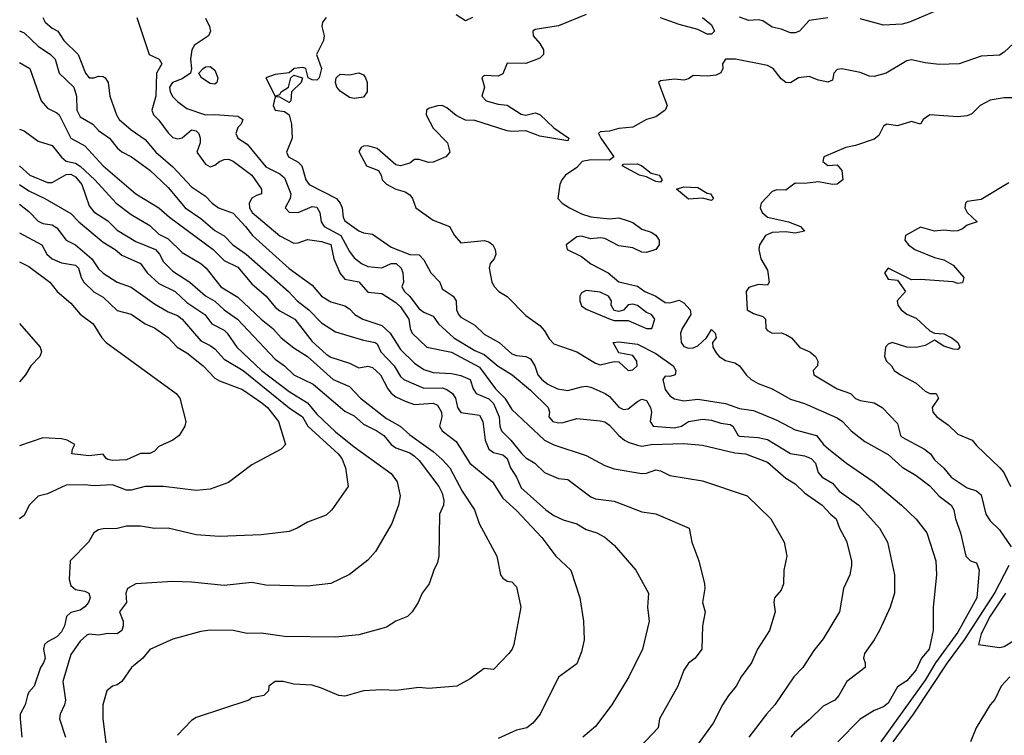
# Model space of a CAD drawing. Header units: metres. Extents: x -46681 to -43747, y -240911 to -237677.
# Tile 509 of 656: x -46681 to -46575, y -239080 to -239003. Entities that reach past the tile are written whole.
import ezdxf

# ---------------------------------------------------------------- set-up
doc = ezdxf.new("R2010")
doc.units = ezdxf.units.M
doc.layers.add('CONTOUR_INDEX', color=1, linetype='Continuous')
doc.layers.add('CONTOUR_INTER', color=3, linetype='Continuous')

msp = doc.modelspace()

# ---------------------------------------------------------------- linework, layer by layer
at = {"layer": 'CONTOUR_INDEX'}
for points, elevation in [([(-46648.11, -239003.02), (-46648.48, -239003.52), (-46648.58, -239004.02), (-46648.32, -239005.02), (-46648.38, -239005.52), (-46649.13, -239007.02), (-46648.6, -239008.52), (-46648.87, -239009.52), (-46649.1, -239009.77), (-46649.6, -239009.75), (-46650.04, -239009.52), (-46650.3, -239008.52), (-46650.6, -239008.4), (-46651.54, -239008.52), (-46652.1, -239008.99), (-46653.6, -239009.18), (-46654.6, -239009.52), (-46653.6, -239011.5), (-46653.1, -239011.34), (-46652.93, -239011.02), (-46652.15, -239010.52), (-46651.92, -239009.52), (-46651.6, -239009.24), (-46650.66, -239009.52), (-46650.81, -239010.02), (-46651.82, -239011.02), (-46651.9, -239012.02), (-46652.1, -239012.17), (-46653.1, -239011.61), (-46653.6, -239011.56), (-46653.79, -239012.52), (-46653.6, -239013.02), (-46652.6, -239013.14), (-46652.1, -239013.52), (-46651.82, -239014.52), (-46651.76, -239016.02), (-46652.36, -239017.52), (-46652.15, -239018.02), (-46651.1, -239018.6), (-46650.73, -239019.02), (-46650.28, -239020.52), (-46649.93, -239021.02), (-46646.99, -239022.52), (-46646.58, -239023.02), (-46646.39, -239023.52), (-46646.26, -239024.52), (-46646.1, -239024.91), (-46644.6, -239026), (-46644.1, -239026.22), (-46643.1, -239026.37), (-46641.1, -239027.77), (-46639.1, -239028.55), (-46638.1, -239028.58), (-46637.6, -239029.13), (-46636.84, -239030.52), (-46635.88, -239031.52), (-46635.6, -239032.25), (-46634.43, -239033.02), (-46634.1, -239033.52), (-46634.06, -239034.52), (-46633.85, -239035.02), (-46633.6, -239035.28), (-46632.1, -239036.17), (-46631.1, -239037.14), (-46629.46, -239038.02), (-46628.1, -239039.25), (-46627.6, -239039.44), (-46626.6, -239039.54), (-46626.1, -239039.77), (-46625.63, -239040.52), (-46625.32, -239041.52), (-46624.89, -239042.02), (-46624.22, -239042.52), (-46623.18, -239043.02), (-46622.1, -239043.2), (-46620.6, -239042.8), (-46620.1, -239042.72), (-46619.6, -239042.82), (-46618.06, -239043.52), (-46617.6, -239043.84), (-46616.6, -239044.98), (-46616.1, -239045.25), (-46615.6, -239045.18), (-46614.6, -239044.36), (-46614.1, -239044.11), (-46613.6, -239044.28), (-46613.2, -239045.02), (-46613.08, -239045.52), (-46613.22, -239046.52), (-46612.88, -239047.02), (-46610.6, -239047.21), (-46609.85, -239047.02), (-46609.1, -239046.51), (-46607.6, -239046.27), (-46606.6, -239046.38), (-46605.6, -239046.69), (-46604.6, -239046.85), (-46604.32, -239047.02), (-46603.75, -239048.02), (-46603.6, -239048.09), (-46601.6, -239048.25), (-46600.6, -239048.48), (-46598.1, -239049.98), (-46596.6, -239050.21), (-46595.88, -239050.52), (-46595.41, -239051.02), (-46595.12, -239052.02), (-46594.71, -239052.52), (-46593.6, -239053.17), (-46592.88, -239054.02), (-46590.76, -239055.52), (-46588.52, -239058.02), (-46587.66, -239059.52), (-46586.92, -239063.02), (-46586.9, -239065.02), (-46587.38, -239066.52), (-46588.54, -239069.02), (-46589.1, -239070.04), (-46590.15, -239071.52), (-46590.24, -239072.02), (-46590.06, -239072.52), (-46590.08, -239073.02), (-46592.05, -239074.52), (-46592.9, -239076.02), (-46593.34, -239076.52), (-46594.6, -239077.16), (-46596.1, -239078.66), (-46597.69, -239080.02), (-46598.08, -239080.52)], 80), ([(-46632.34, -239003.02), (-46633.1, -239003.38), (-46634.1, -239002.75)], 80), ([(-46681.1, -239007.88), (-46680.01, -239008.52), (-46678.79, -239012.02), (-46678.1, -239012.81), (-46677.1, -239013.28), (-46676.86, -239013.52), (-46675.6, -239016.03), (-46674.1, -239016.84), (-46672.1, -239019.01), (-46668.6, -239022), (-46666.1, -239023.53), (-46664.97, -239024.52), (-46660.25, -239028.02), (-46659.1, -239029.18), (-46657.6, -239029.9), (-46656.1, -239031.7), (-46654.57, -239033.02), (-46653.6, -239034.21), (-46653.1, -239034.63), (-46651.47, -239035.52), (-46649.6, -239037.91), (-46648.1, -239039.27), (-46647.6, -239039.6), (-46645.6, -239040.25), (-46644.6, -239040.75), (-46643.6, -239040.56), (-46643.1, -239040.72), (-46642.26, -239041.52), (-46641.47, -239043.02), (-46641.1, -239043.48), (-46640.6, -239043.88), (-46639.6, -239044.35), (-46638.6, -239044.71), (-46636.6, -239044.54), (-46636.1, -239044.78), (-46635.67, -239045.52), (-46635.65, -239046.02), (-46635.89, -239047.02), (-46635.6, -239047.52), (-46634.1, -239048.69), (-46632.63, -239051.02), (-46630.2, -239053.02), (-46629.1, -239054.78), (-46627.6, -239056.1), (-46624.88, -239059.02), (-46623.37, -239061.02), (-46621.77, -239062.52), (-46620.78, -239065.52), (-46620.4, -239068.02), (-46620.32, -239070.02), (-46620.6, -239071.33), (-46621.1, -239072.62), (-46623.1, -239074.06), (-46625.08, -239078.02), (-46625.85, -239079.02), (-46626.51, -239079.52), (-46627.6, -239079.77), (-46629.6, -239080.67)], 85), ([(-46644.77, -239009.02), (-46644.6, -239008.98), (-46644.1, -239009.21), (-46643.88, -239009.52), (-46643.68, -239010.02), (-46643.68, -239011.02), (-46644.1, -239011.61), (-46645.1, -239011.75), (-46645.6, -239011.63), (-46646.6, -239010.96), (-46646.96, -239010.52), (-46647.09, -239010.02), (-46647.04, -239009.52), (-46646.6, -239009.14), (-46645.6, -239009.2), (-46644.77, -239009.02)], 80), ([(-46681.1, -239026.23), (-46678.72, -239027.52), (-46678.17, -239028.52), (-46677.61, -239029.02), (-46676.6, -239029.45), (-46675.1, -239029.71), (-46674.77, -239030.02), (-46674.48, -239031.02), (-46674.2, -239031.52), (-46673.1, -239032.56), (-46672.1, -239033.15), (-46670.6, -239034.59), (-46669.1, -239034.96), (-46667.6, -239036.03), (-46666.6, -239036.45), (-46665.1, -239037.5), (-46664.15, -239038.52), (-46663.1, -239039.14), (-46661.36, -239040.52), (-46660.1, -239041.85), (-46659.6, -239042.15), (-46657.1, -239043.08), (-46655.02, -239044.52), (-46654.4, -239045.02), (-46653.23, -239046.52), (-46652.48, -239049.02), (-46652.96, -239049.52), (-46656.1, -239051.2), (-46658.6, -239053.08), (-46660.6, -239053.8), (-46662.1, -239053.97), (-46665.6, -239053.53), (-46667.6, -239053.51), (-46669.1, -239053.91), (-46669.6, -239053.92), (-46671.1, -239053.33), (-46673.1, -239053.47), (-46674.1, -239053.35), (-46676.1, -239053.38), (-46678.1, -239054.32), (-46679.1, -239054.56), (-46680.07, -239055.52), (-46680.6, -239056.65), (-46681.1, -239057.02)], 90)]:
    msp.add_lwpolyline(points, dxfattribs=dict(at, elevation=elevation))
at = {"layer": 'CONTOUR_INTER'}
for points, elevation in [([(-46582.6, -239002.38), (-46585.31, -239003.52), (-46586.1, -239003.75), (-46588.1, -239003.86), (-46590.6, -239003.19)], 79), ([(-46678.6, -239003.02), (-46678.34, -239003.52), (-46677.6, -239004.19), (-46676.98, -239004.52), (-46676.33, -239005.52), (-46674.79, -239007.02), (-46674.01, -239009.02), (-46673.61, -239009.52), (-46673.1, -239009.53), (-46672.6, -239009.35), (-46672.1, -239009.38), (-46671.89, -239009.52), (-46671.57, -239010.02), (-46671.39, -239011.52), (-46670.68, -239013.52), (-46670.39, -239014.02), (-46669.1, -239015.14), (-46667.6, -239016.16), (-46666.43, -239017.52), (-46664.6, -239019.1), (-46662.6, -239021.26), (-46661.1, -239022.27), (-46660.38, -239023.02), (-46659.69, -239023.52), (-46658.1, -239024.11), (-46656.79, -239025.52), (-46656.05, -239026.52), (-46652.1, -239030.07), (-46649.6, -239031.85), (-46648.6, -239033.03), (-46647.6, -239033.63), (-46646.1, -239034.09), (-46645.6, -239034.4), (-46645.01, -239035.02), (-46644.14, -239035.52), (-46642.1, -239036.21), (-46641.22, -239037.02), (-46640.1, -239038.79), (-46638.6, -239040.26), (-46637.6, -239040.94), (-46636.6, -239041.24), (-46634.6, -239041.35), (-46633.6, -239041.58), (-46632.6, -239042.02), (-46632.29, -239043.02), (-46631.94, -239043.52), (-46630.6, -239044.08), (-46630.1, -239044.58), (-46629.46, -239046.02), (-46629.39, -239047.02), (-46629.22, -239047.52), (-46628.23, -239048.52), (-46627.02, -239050.02), (-46626.6, -239050.43), (-46625.65, -239051.02), (-46624.6, -239052.02), (-46623.1, -239052.65), (-46622.1, -239052.78), (-46619.6, -239054.64), (-46619.1, -239054.87), (-46617.1, -239055.1), (-46614.1, -239056.25), (-46612.6, -239056.47), (-46609.02, -239058.02), (-46608.75, -239059.52), (-46607.97, -239061.52), (-46607.38, -239064.02), (-46607.35, -239064.52), (-46607.58, -239066.02), (-46607.3, -239067.02), (-46607.59, -239068.52), (-46607.65, -239071.02), (-46608.37, -239072.02), (-46609.1, -239072.55), (-46609.6, -239073.28), (-46610.23, -239075.02), (-46612.23, -239078.52), (-46612.35, -239079.52), (-46615.6, -239082.92)], 83), ([(-46668.5, -239003.02), (-46667.14, -239007.02), (-46666.08, -239007.52), (-46665.78, -239008.02), (-46666.36, -239009.02), (-46666.45, -239011.52), (-46666.86, -239013.02), (-46666.69, -239013.52), (-46666.1, -239014.1), (-46665.1, -239015.46), (-46664.6, -239015.94), (-46664.1, -239016.11), (-46663.6, -239016), (-46662.6, -239015.12), (-46662.1, -239015.24), (-46661.82, -239015.52), (-46661.65, -239016.02), (-46661.68, -239016.52), (-46662.01, -239017.52), (-46661.1, -239018.83), (-46660.6, -239019.12), (-46660.1, -239018.94), (-46659.59, -239018.52), (-46659.1, -239018.32), (-46658.6, -239018.3), (-46658.1, -239018.5), (-46656.1, -239020.02), (-46655.08, -239021.52), (-46655.05, -239022.02), (-46655.6, -239022.18), (-46656.1, -239022.5), (-46656.39, -239023.02), (-46656.37, -239023.52), (-46656.08, -239024.02), (-46653.1, -239026.53), (-46651.6, -239027.32), (-46651.1, -239027.28), (-46650.1, -239026.95), (-46648.6, -239027.14), (-46647.6, -239027.48), (-46647.28, -239029.02), (-46646.6, -239030.58), (-46646.1, -239031.22), (-46644.6, -239031.49), (-46643.6, -239032.62), (-46642.1, -239032.75), (-46640.6, -239033.72), (-46640.1, -239034.2), (-46639.21, -239035.52), (-46639.05, -239036.52), (-46638.83, -239037.02), (-46637.27, -239038.52), (-46634.6, -239039.07), (-46631.6, -239040.69), (-46629.86, -239043.02), (-46628.86, -239044.02), (-46628.1, -239045.25), (-46624.6, -239048.52), (-46623.6, -239049.04), (-46620.1, -239050.17), (-46618.1, -239051.27), (-46617.1, -239051.62), (-46614.1, -239052.11), (-46613.6, -239052.1), (-46612.6, -239051.74), (-46612.1, -239051.83), (-46611.1, -239052.35), (-46607.6, -239052.92), (-46602.78, -239054.52), (-46600.24, -239057.02), (-46598.81, -239059.52), (-46598.5, -239061.02), (-46598.83, -239062.52), (-46598.87, -239064.02), (-46599.1, -239064.69), (-46599.83, -239065.52), (-46599.89, -239066.02), (-46599.77, -239067.02), (-46600.39, -239069.02), (-46601.66, -239071.02), (-46602.32, -239072.52), (-46603.41, -239074.02), (-46603.95, -239075.02), (-46604.8, -239076.02), (-46605.44, -239077.02), (-46606.44, -239079.02), (-46608.61, -239082.02)], 82), ([(-46661.1, -239003.11), (-46660.65, -239004.02), (-46660.56, -239004.52), (-46660.77, -239005.02), (-46662.27, -239006.02), (-46662.56, -239006.52), (-46662.71, -239007.52), (-46662.59, -239008.52), (-46662.7, -239009.02), (-46663.6, -239009.63), (-46664.64, -239010.02), (-46664.96, -239010.52), (-46664.88, -239011.02), (-46664.6, -239011.56), (-46664.1, -239012.07), (-46663.1, -239012.83), (-46661.1, -239013.51), (-46660.1, -239013.46), (-46657.6, -239013.67), (-46657.09, -239014.02), (-46657.27, -239014.52), (-46657.6, -239014.87), (-46657.81, -239015.52), (-46657.6, -239016.02), (-46656.6, -239016.68), (-46654.6, -239019.12), (-46653.1, -239019.86), (-46652.6, -239020.31), (-46651.9, -239022.02), (-46651.96, -239022.52), (-46652.5, -239023.52), (-46652.1, -239023.98), (-46651.1, -239024.02), (-46649.6, -239023.39), (-46649.1, -239023.46), (-46648.78, -239024.02), (-46648.64, -239025.02), (-46648.33, -239025.52), (-46646.54, -239026.52), (-46645.6, -239028.23), (-46645.1, -239028.9), (-46644.31, -239029.52), (-46643.6, -239029.83), (-46642.1, -239030), (-46641.1, -239029.5), (-46640.58, -239029.52), (-46640.01, -239030.02), (-46639.84, -239030.52), (-46639.76, -239031.52), (-46639.96, -239032.02), (-46639.68, -239032.52), (-46639.1, -239033.08), (-46638.1, -239034.41), (-46637.6, -239034.76), (-46636.6, -239035.19), (-46636.01, -239036.02), (-46634.37, -239037.52), (-46632.1, -239038.9), (-46631.1, -239039.32), (-46629.6, -239040.57), (-46628.07, -239041.52), (-46626.1, -239043.17), (-46624.2, -239045.02), (-46624.06, -239045.52), (-46624.12, -239046.02), (-46623.71, -239046.52), (-46623.1, -239046.67), (-46622.6, -239046.62), (-46621.1, -239046.21), (-46618.6, -239046.44), (-46618.1, -239046.58), (-46617.6, -239046.92), (-46616.6, -239048.04), (-46615.98, -239048.52), (-46615.6, -239048.77), (-46614.6, -239049.09), (-46614.1, -239049.17), (-46613.1, -239049), (-46609.6, -239048.91), (-46607.6, -239049.06), (-46604.1, -239049.9), (-46602.97, -239050.02), (-46600.6, -239050.9), (-46598.6, -239052.62), (-46597.6, -239053.24), (-46596.6, -239054.21), (-46594.69, -239055.52), (-46593.82, -239056.52), (-46593.19, -239057.02), (-46592.82, -239058.02), (-46592.1, -239059.4), (-46591.55, -239061.52), (-46591.55, -239062.02), (-46591.74, -239063.02), (-46592.4, -239064.52), (-46592.85, -239067.02), (-46594.6, -239069.91), (-46595.6, -239071.18), (-46596.77, -239073.02), (-46597.75, -239074.02), (-46599.8, -239077.02), (-46600.71, -239078.02), (-46602.6, -239080.52)], 81), ([(-46620.1, -239002.7), (-46623.1, -239003.93), (-46625.6, -239004.32), (-46625.87, -239004.52), (-46625.81, -239005.02), (-46625.1, -239005.85), (-46624.72, -239006.52), (-46624.71, -239007.02), (-46625.1, -239007.41), (-46626.6, -239007.98), (-46628.6, -239007.96), (-46629.1, -239009.11), (-46629.6, -239009.35), (-46631.1, -239009.29), (-46631.35, -239009.52), (-46631.04, -239010.52), (-46631.36, -239011.52), (-46630.86, -239012.02), (-46629.6, -239012.37), (-46628.6, -239012.49), (-46627.1, -239013.44), (-46626.6, -239013.55), (-46625.6, -239013.31), (-46625.1, -239013.47), (-46623.6, -239014.91), (-46621.96, -239016.02), (-46622.1, -239016.31), (-46625.1, -239015.8), (-46626.6, -239015.24), (-46628.1, -239015.31), (-46628.6, -239015.22), (-46632.1, -239014.13), (-46633.1, -239014.1), (-46634.1, -239013.6), (-46635.1, -239012.76), (-46635.6, -239012.52), (-46636.1, -239012.54), (-46637.1, -239012.84), (-46637.29, -239013.02), (-46637.35, -239013.52), (-46636.6, -239014.94), (-46635.05, -239016.52), (-46634.77, -239017.52), (-46635.21, -239018.02), (-46636.6, -239018.62), (-46637.1, -239018.63), (-46638.1, -239018.31), (-46638.6, -239018.33), (-46639.1, -239018.7), (-46640.1, -239019.02), (-46640.6, -239018.9), (-46642.6, -239017.14), (-46643.6, -239016.86), (-46644.1, -239016.9), (-46644.35, -239017.02), (-46644.6, -239017.45), (-46643.75, -239019.02), (-46642.47, -239019.52), (-46642.17, -239020.02), (-46642.07, -239020.52), (-46641.6, -239020.98), (-46640.6, -239021.52), (-46639.6, -239021.81), (-46639.1, -239022.14), (-46638.8, -239022.52), (-46638.44, -239023.52), (-46636.6, -239024.87), (-46634.81, -239025.52), (-46634.3, -239026.52), (-46633.6, -239027.28), (-46631.1, -239027.04), (-46630.6, -239027.2), (-46630.17, -239027.52), (-46629.91, -239028.02), (-46629.85, -239028.52), (-46630.03, -239029.02), (-46630.46, -239029.52), (-46630.56, -239030.02), (-46630.26, -239031.52), (-46629.99, -239032.02), (-46629.5, -239032.52), (-46628.6, -239033.08), (-46626.6, -239035.13), (-46625.1, -239036.21), (-46624.6, -239036.75), (-46624.1, -239037.64), (-46623.6, -239038.16), (-46621.1, -239039.02), (-46619.1, -239040.24), (-46618.6, -239040.43), (-46617.1, -239040.07), (-46616.6, -239040.09), (-46615.6, -239041.02), (-46615.1, -239040.96), (-46614.63, -239040.52), (-46614.67, -239040.02), (-46615.1, -239039.43), (-46616.6, -239039.13), (-46617.19, -239038.02), (-46616.6, -239037.96), (-46614.6, -239038.22), (-46612.6, -239039.21), (-46610.74, -239040.52), (-46610.47, -239041.02), (-46610.53, -239041.52), (-46611.1, -239041.67), (-46611.6, -239041.65), (-46611.86, -239042.02), (-46611.6, -239043.08), (-46611.1, -239043.75), (-46610.6, -239044.09), (-46609.6, -239044.3), (-46608.1, -239044.13), (-46605.1, -239044.6), (-46603.6, -239045.14), (-46602.1, -239045.33), (-46599.6, -239046.37), (-46597.6, -239047.43), (-46595.32, -239048.02), (-46594.56, -239049.02), (-46594, -239049.52), (-46592.1, -239051.02), (-46589.1, -239053.05), (-46586.15, -239055.52), (-46584.6, -239057.05), (-46583.42, -239058.52), (-46582.48, -239061.52), (-46582.41, -239063.02), (-46582.74, -239066.52), (-46582.75, -239069.02), (-46583.19, -239071.02), (-46584, -239072.02), (-46584.6, -239073.27), (-46585.6, -239074.45), (-46586.6, -239075.08), (-46587.6, -239076.84), (-46588.1, -239077.25), (-46589.1, -239077.64), (-46590.6, -239078.58), (-46593.02, -239081.02)], 79), ([(-46607.6, -239003.04), (-46606.6, -239003.82), (-46606.3, -239004.52), (-46606.6, -239004.83), (-46607.1, -239004.83), (-46608.1, -239004.31), (-46610.1, -239003.79), (-46612.1, -239003.08)], 79), ([(-46594.1, -239003.08), (-46596.1, -239003.35), (-46597.16, -239004.52), (-46597.6, -239004.69), (-46598.1, -239004.68), (-46599.1, -239004.29), (-46600.1, -239004.07), (-46601.1, -239003.41), (-46601.6, -239003.28), (-46602.6, -239003.37), (-46603.6, -239003.01)], 79), ([(-46681.1, -239004.47), (-46680.6, -239004.67), (-46679.1, -239006.12), (-46677.78, -239007.02), (-46677.27, -239007.52), (-46676.85, -239009.02), (-46675.26, -239010.52), (-46674.99, -239011.52), (-46674.96, -239013.02), (-46674.6, -239013.73), (-46673.22, -239014.52), (-46672.6, -239015.21), (-46671.43, -239016.02), (-46670.6, -239017.06), (-46670.1, -239017.48), (-46669.06, -239018.02), (-46667.1, -239019.48), (-46665.1, -239021.33), (-46663.27, -239023.52), (-46661.6, -239024.66), (-46660.1, -239025.96), (-46659.1, -239026.53), (-46658.14, -239027.52), (-46656.72, -239028.52), (-46652.15, -239032.52), (-46651.22, -239033.52), (-46649.96, -239034.52), (-46648.6, -239035.89), (-46647.1, -239036.88), (-46644.1, -239037.78), (-46642.81, -239038.02), (-46642.6, -239038.15), (-46642.22, -239039.02), (-46640.77, -239040.52), (-46640.1, -239041.69), (-46639.75, -239042.02), (-46637.6, -239042.95), (-46635.6, -239042.92), (-46635.1, -239043.07), (-46634.51, -239043.52), (-46634.17, -239044.02), (-46633.95, -239045.02), (-46633.6, -239045.55), (-46631.6, -239045.84), (-46631.25, -239046.52), (-46630.97, -239048.52), (-46630.6, -239049.51), (-46630.1, -239049.87), (-46629.1, -239050.12), (-46628.63, -239050.52), (-46628.26, -239051.52), (-46627.61, -239052.52), (-46627.1, -239053.68), (-46624.47, -239056.02), (-46623.6, -239056.63), (-46622.6, -239057.11), (-46621.1, -239057.54), (-46620.1, -239058.15), (-46618.97, -239058.52), (-46618.1, -239058.97), (-46617.1, -239059.83), (-46614.75, -239062.52), (-46613.41, -239065.02), (-46613.52, -239066.52), (-46613.34, -239068.02), (-46614.06, -239071.02), (-46615.51, -239074.02), (-46617.33, -239077.02), (-46619.1, -239079.35), (-46620.47, -239080.52)], 84), ([(-46574.1, -239005.83), (-46575.1, -239006.77), (-46575.6, -239007.08), (-46577.6, -239007.18), (-46579.96, -239008.02), (-46582.1, -239008.1), (-46583.6, -239007.93), (-46585.1, -239007.58), (-46585.6, -239007.71), (-46587.82, -239009.02), (-46589.1, -239009.38), (-46589.6, -239009.36), (-46590.6, -239008.94), (-46592.6, -239008.55), (-46593.1, -239008.64), (-46593.43, -239009.02), (-46593.6, -239009.78), (-46594.1, -239010.01), (-46595.1, -239009.78), (-46596.1, -239009.38), (-46597.25, -239009.52), (-46598.1, -239010.07), (-46598.6, -239010.04), (-46599.1, -239009.65), (-46599.99, -239008.52), (-46600.6, -239008.22), (-46604.03, -239007.52), (-46605.12, -239007.52), (-46605.42, -239008.02), (-46605.41, -239008.52), (-46605.6, -239009), (-46606.1, -239009.24), (-46607.1, -239009.34), (-46608.6, -239009.29), (-46609.1, -239009.63), (-46609.6, -239009.79), (-46610.6, -239009.68), (-46612.1, -239009.84), (-46612.33, -239010.02), (-46611.39, -239012.52), (-46611.62, -239013.02), (-46612.6, -239013.73), (-46613.6, -239014.02), (-46615.1, -239014.85), (-46616.6, -239014.97), (-46617.6, -239015.26), (-46618.6, -239015.36), (-46618.78, -239015.52), (-46618.54, -239016.02), (-46617.12, -239018.02), (-46617.6, -239018.4), (-46619.6, -239018.37), (-46620.55, -239018.52), (-46621.1, -239019.18), (-46622.33, -239020.02), (-46622.74, -239020.52), (-46622.95, -239021.02), (-46623.15, -239022.52), (-46622.71, -239023.02), (-46621.9, -239023.52), (-46620.6, -239024.18), (-46619.6, -239024.51), (-46617.6, -239024.72), (-46616.6, -239024.6), (-46615.6, -239024.92), (-46615.1, -239025.12), (-46614.1, -239025.83), (-46613.1, -239026.15), (-46612.6, -239026.45), (-46612.24, -239027.02), (-46612.24, -239027.52), (-46612.6, -239028), (-46613.6, -239028.35), (-46614.1, -239028.3), (-46615.1, -239027.82), (-46616.6, -239027.6), (-46618.1, -239026.84), (-46618.6, -239026.74), (-46619.6, -239026.86), (-46620.6, -239026.56), (-46621.1, -239026.65), (-46622.28, -239027.52), (-46622.14, -239028.02), (-46620.6, -239028.78), (-46619.6, -239029.54), (-46617.75, -239030.52), (-46616.6, -239031.48), (-46614.6, -239031.97), (-46613.79, -239032.52), (-46612.6, -239033.04), (-46611.6, -239033.72), (-46611.1, -239033.74), (-46610.1, -239033.48), (-46609.6, -239033.74), (-46608.91, -239034.52), (-46608.83, -239035.02), (-46609.76, -239036.52), (-46609.95, -239037.02), (-46609.88, -239038.02), (-46609.6, -239038.44), (-46609.1, -239038.65), (-46608.6, -239038.6), (-46608.1, -239038.38), (-46607.16, -239037.52), (-46606.6, -239036.62), (-46606.22, -239037.02), (-46606.13, -239037.52), (-46606.51, -239038.02), (-46606.46, -239038.52), (-46606.1, -239039.15), (-46605.8, -239039.52), (-46605.1, -239039.95), (-46604.1, -239040.2), (-46603.6, -239040.52), (-46602.9, -239041.52), (-46602.33, -239042.02), (-46601.6, -239042.44), (-46600.1, -239043), (-46598.1, -239044.13), (-46596.6, -239044.6), (-46593.1, -239046.14), (-46592.51, -239046.52), (-46591.59, -239047.52), (-46590.1, -239048.68), (-46587.6, -239050.08), (-46586.1, -239051.45), (-46584.6, -239052.33), (-46583.1, -239053.44), (-46582.1, -239054.56), (-46580.8, -239055.52), (-46580.54, -239056.02), (-46580.35, -239057.02), (-46579.82, -239058.52), (-46579.24, -239061.02), (-46578.72, -239061.52), (-46578.1, -239061.75), (-46577.79, -239062.52), (-46578.06, -239065.52), (-46580.1, -239069.19), (-46582.49, -239072.52), (-46583.6, -239074.39), (-46588.4, -239081.02)], 78), ([(-46661.36, -239008.52), (-46661.1, -239008.36), (-46660.6, -239008.32), (-46660.1, -239008.7), (-46659.75, -239009.52), (-46659.86, -239010.02), (-46660.1, -239010.22), (-46660.6, -239010.14), (-46661.53, -239009.52), (-46661.8, -239009.02), (-46661.36, -239008.52)], 81), ([(-46573.1, -239011.69), (-46575.1, -239011.69), (-46576.6, -239011.92), (-46577.7, -239012.52), (-46578.6, -239013.41), (-46579.1, -239013.62), (-46580.1, -239013.73), (-46583.1, -239013.51), (-46583.83, -239014.02), (-46584.1, -239014.52), (-46585.1, -239014.22), (-46586.6, -239014.68), (-46587.73, -239014.52), (-46588.1, -239014.73), (-46588.6, -239015.75), (-46589.1, -239016.15), (-46591.1, -239016.82), (-46592.17, -239017.02), (-46594.52, -239018.02), (-46594.63, -239018.52), (-46594.1, -239018.98), (-46593.1, -239018.89), (-46592.6, -239019.49), (-46592.48, -239020.52), (-46593.1, -239020.97), (-46593.6, -239021.03), (-46595.1, -239020.72), (-46596.6, -239020.92), (-46597.6, -239020.87), (-46598.6, -239021.62), (-46599.6, -239021.59), (-46600.1, -239021.78), (-46601.28, -239023.02), (-46601.37, -239023.52), (-46601.18, -239024.02), (-46600.6, -239024.52), (-46598.34, -239025.02), (-46597.03, -239025.52), (-46596.59, -239026.02), (-46597.6, -239026.25), (-46598.6, -239026.12), (-46600.1, -239026.18), (-46600.81, -239026.52), (-46601.45, -239027.52), (-46601.54, -239028.02), (-46601.3, -239029.02), (-46600.6, -239030.23), (-46600.4, -239031.52), (-46600.6, -239031.86), (-46601.6, -239031.78), (-46602.6, -239032.09), (-46602.9, -239032.52), (-46602.77, -239034.52), (-46602.1, -239034.91), (-46601.1, -239035.22), (-46600.8, -239035.52), (-46600.77, -239036.52), (-46600.6, -239036.74), (-46600.1, -239037.02), (-46599.1, -239036.97), (-46598.6, -239037.15), (-46598.01, -239037.52), (-46597.1, -239038.55), (-46596.04, -239039.02), (-46595.42, -239039.52), (-46595.16, -239040.02), (-46595.2, -239040.52), (-46595.66, -239041.02), (-46595.59, -239041.52), (-46593.1, -239043.01), (-46591.65, -239043.52), (-46591.1, -239044.05), (-46590.6, -239044.26), (-46589.11, -239044.52), (-46588.23, -239045.02), (-46586.6, -239046.76), (-46586.27, -239048.02), (-46586.1, -239048.22), (-46583.67, -239049.52), (-46583.03, -239050.02), (-46582.6, -239050.67), (-46581.6, -239051.54), (-46580.81, -239052.52), (-46579.1, -239053.67), (-46578.1, -239053.99), (-46577.6, -239054.43), (-46577.07, -239056.52), (-46576.6, -239057.23), (-46575.6, -239058.18), (-46574.35, -239060.02)], 77), ([(-46681.1, -239015.04), (-46680.6, -239015.25), (-46679.1, -239016.36), (-46677.6, -239016.8), (-46676.6, -239018.07), (-46676.1, -239018.49), (-46675.1, -239018.73), (-46674.6, -239019.05), (-46673.01, -239020.52), (-46670.7, -239023.02), (-46669.1, -239024.24), (-46667.1, -239025.43), (-46666.1, -239026.37), (-46665.1, -239026.88), (-46663.6, -239028.34), (-46661.6, -239029.51), (-46661.03, -239030.02), (-46659.43, -239032.02), (-46657.6, -239033.14), (-46655.1, -239035.51), (-46653.86, -239036.52), (-46652.94, -239037.52), (-46651.6, -239038.6), (-46650.1, -239039.53), (-46647.34, -239042.02), (-46645.6, -239042.75), (-46644.39, -239044.02), (-46641.6, -239046.2), (-46640.14, -239047.02), (-46639.1, -239047.95), (-46636.6, -239049.74), (-46635.6, -239050.62), (-46634.78, -239051.52), (-46633.47, -239054.02), (-46632.14, -239056.02), (-46631.63, -239057.52), (-46629.74, -239061.02), (-46629.34, -239063.02), (-46629.1, -239063.4), (-46628.6, -239063.71), (-46628.1, -239063.79), (-46627.6, -239064.34), (-46627.16, -239066.52), (-46627.89, -239070.52), (-46628.06, -239071.02), (-46628.43, -239071.52), (-46630.1, -239073.24), (-46631.1, -239073.13), (-46632.6, -239074.24), (-46634.04, -239075.02), (-46637.1, -239075.28), (-46638.1, -239075.16), (-46640.6, -239075.49), (-46642.1, -239075.41), (-46644.1, -239075.52), (-46646.1, -239076.09), (-46646.72, -239076.02), (-46648.6, -239075.22), (-46649.6, -239074.93), (-46651.6, -239074.82), (-46652.73, -239074.52), (-46653.6, -239074.51), (-46654.27, -239075.02), (-46654.31, -239075.52), (-46654.8, -239076.02), (-46656.1, -239076.29), (-46656.41, -239076.52), (-46662.1, -239078.38), (-46662.6, -239078.71), (-46664.1, -239080.31)], 86), ([(-46681.1, -239019.01), (-46680, -239020.02), (-46678.1, -239020.8), (-46677.6, -239020.8), (-46676.1, -239019.92), (-46675.6, -239019.89), (-46675.1, -239020.19), (-46674.41, -239021.02), (-46673.6, -239023.32), (-46673.1, -239023.94), (-46671.6, -239024.94), (-46670.6, -239025.92), (-46668.6, -239027.14), (-46666.48, -239028.02), (-46666.03, -239028.52), (-46665.6, -239029.34), (-46664.6, -239030.33), (-46662.77, -239031.52), (-46661.1, -239033.01), (-46660.1, -239033.59), (-46659.07, -239034.52), (-46657.64, -239035.52), (-46653.6, -239039.83), (-46652.6, -239040.53), (-46651.59, -239041.52), (-46649.5, -239042.52), (-46646.1, -239045.42), (-46645.1, -239045.91), (-46644.1, -239046.83), (-46642.64, -239047.52), (-46641.9, -239048.02), (-46641.09, -239049.02), (-46640.6, -239049.35), (-46639.1, -239049.9), (-46638.6, -239050.26), (-46638.1, -239050.74), (-46635.98, -239053.52), (-46635.6, -239054.26), (-46635.42, -239055.02), (-46635.46, -239055.52), (-46635.9, -239056.52), (-46635.98, -239061.02), (-46636.1, -239061.71), (-46636.52, -239062.52), (-46637.01, -239064.02), (-46637.75, -239065.02), (-46638.21, -239066.02), (-46638.85, -239067.02), (-46639.34, -239067.52), (-46640.6, -239068.02), (-46641.6, -239068.66), (-46642.1, -239068.83), (-46644.6, -239069.49), (-46647.1, -239069.76), (-46652.6, -239069.68), (-46655.1, -239069.31), (-46656.6, -239069.35), (-46658.1, -239069.03), (-46660.6, -239069), (-46661.6, -239069.13), (-46664.6, -239069.96), (-46667.1, -239071.09), (-46667.83, -239072.02), (-46669.06, -239073.02), (-46670.1, -239074.53), (-46670.6, -239074.88), (-46671.11, -239075.02), (-46671.71, -239075.52), (-46672.14, -239077.02), (-46672.13, -239078.52), (-46671.33, -239085.02)], 87), ([(-46616.25, -239019.02), (-46616.1, -239018.84), (-46614.6, -239018.8), (-46614.1, -239019), (-46613.1, -239019.78), (-46612.24, -239020.02), (-46611.93, -239020.52), (-46612.1, -239020.75), (-46612.6, -239020.68), (-46613.6, -239020.18), (-46614.36, -239020.02), (-46616.25, -239019.02)], 78), ([(-46681.1, -239021.03), (-46680.1, -239021.7), (-46678.38, -239022.52), (-46675.6, -239024.12), (-46674.72, -239025.02), (-46672.1, -239027.23), (-46670.81, -239028.02), (-46670.1, -239028.63), (-46668.1, -239029.53), (-46667.38, -239030.52), (-46666.1, -239031.68), (-46664.37, -239032.52), (-46663.1, -239033.73), (-46661.18, -239035.02), (-46660.4, -239036.02), (-46659.1, -239036.69), (-46658.75, -239037.02), (-46657.73, -239038.52), (-46655.07, -239041.02), (-46652.1, -239043.29), (-46650.1, -239044.52), (-46649.1, -239045.73), (-46647.1, -239047.63), (-46645.1, -239049.27), (-46641.1, -239052.11), (-46640.45, -239053.02), (-46640.15, -239054.52), (-46640.32, -239055.52), (-46641.02, -239057.52), (-46642.8, -239060.52), (-46643.6, -239061.44), (-46645.6, -239063.01), (-46647.6, -239063.96), (-46650.1, -239064.27), (-46654.6, -239064.15), (-46656.1, -239063.87), (-46659.1, -239064.19), (-46662.6, -239063.81), (-46664.6, -239063.74), (-46668.6, -239064.01), (-46669.5, -239064.52), (-46669.66, -239065.02), (-46669.59, -239066.02), (-46670.35, -239067.02), (-46669.97, -239068.02), (-46669.94, -239068.52), (-46670.1, -239069.04), (-46670.6, -239069.4), (-46671.6, -239069.35), (-46672.6, -239069.53), (-46673.6, -239069.43), (-46673.88, -239069.52), (-46674.6, -239070.17), (-46675.6, -239071.61), (-46676.44, -239074.52), (-46676.18, -239076.52), (-46676.27, -239077.02), (-46676.74, -239078.02), (-46676.82, -239078.52), (-46676.15, -239080.52)], 88), ([(-46610.39, -239021.52), (-46609.6, -239021.28), (-46608.1, -239021.32), (-46607.1, -239021.95), (-46606.73, -239022.02), (-46606.39, -239022.52), (-46606.6, -239022.72), (-46607.6, -239022.5), (-46609.1, -239022.6), (-46610.39, -239021.52)], 78), ([(-46574.6, -239020.83), (-46577.6, -239022.63), (-46579.1, -239022.86), (-46579.28, -239023.02), (-46579.34, -239023.52), (-46579.09, -239024.02), (-46578.01, -239025.02), (-46579.1, -239025.4), (-46579.6, -239025.77), (-46580.1, -239026), (-46580.6, -239026.05), (-46581.6, -239025.92), (-46582.6, -239026.02), (-46584.1, -239025.59), (-46585.75, -239026.52), (-46585.81, -239027.02), (-46585.41, -239027.52), (-46584.71, -239028.02), (-46582.6, -239028.88), (-46581.6, -239029.13), (-46580.6, -239029.71), (-46579.47, -239031.02), (-46579.6, -239031.61), (-46580.1, -239031.67), (-46580.6, -239031.5), (-46584.1, -239031.23), (-46585.1, -239031.29), (-46587.6, -239030.02), (-46587.99, -239030.52), (-46587.6, -239031.22), (-46586.6, -239031.33), (-46585.74, -239032.52), (-46586.63, -239033.52), (-46586.54, -239034.02), (-46586.21, -239034.52), (-46585.6, -239034.96), (-46584.6, -239035.42), (-46583.1, -239036.77), (-46582.6, -239037), (-46581.6, -239037.08), (-46580.76, -239037.52), (-46580.1, -239038.02), (-46579.89, -239038.52), (-46580.1, -239038.77), (-46580.6, -239038.75), (-46581.6, -239038.41), (-46582.6, -239037.76), (-46583.6, -239038.33), (-46584.6, -239038.56), (-46585.6, -239038.53), (-46587.16, -239038.02), (-46587.6, -239038.21), (-46587.89, -239038.52), (-46588.01, -239039.52), (-46587.77, -239040.02), (-46587.24, -239040.52), (-46586.95, -239041.02), (-46586.28, -239041.52), (-46584.6, -239042.41), (-46583.6, -239043.27), (-46583.1, -239043.5), (-46582.42, -239043.52), (-46582.17, -239044.02), (-46582.86, -239045.02), (-46582.78, -239045.52), (-46582.37, -239046.02), (-46581.1, -239046.91), (-46580.1, -239047.9), (-46578.56, -239048.52), (-46578.1, -239049.1), (-46575.56, -239051.52), (-46575.16, -239052.02), (-46574.44, -239053.52)], 76), ([(-46681.1, -239023.13), (-46680.1, -239023.93), (-46679.1, -239024.97), (-46678.6, -239025.21), (-46677.6, -239025.36), (-46677.1, -239025.69), (-46676.1, -239027), (-46675.1, -239027.51), (-46673.34, -239029.02), (-46672.6, -239030.1), (-46672.1, -239030.56), (-46670.6, -239031.51), (-46669.1, -239032.08), (-46666.6, -239033.85), (-46665.1, -239034.72), (-46664.1, -239035.12), (-46663.6, -239035.52), (-46661.6, -239037.85), (-46660.6, -239038.34), (-46660.1, -239038.72), (-46659.1, -239039.83), (-46657.02, -239041.02), (-46652.1, -239045.05), (-46650.65, -239046.02), (-46650.07, -239047.02), (-46646.82, -239050.02), (-46646.43, -239050.52), (-46646.03, -239051.52), (-46645.74, -239053.52), (-46647.49, -239056.02), (-46648.1, -239056.62), (-46650.1, -239057.35), (-46651.22, -239058.02), (-46652.1, -239058.36), (-46655.1, -239058.74), (-46659.6, -239058.91), (-46662.1, -239058.74), (-46665.1, -239058.02), (-46666.6, -239058.04), (-46668.1, -239057.78), (-46669.6, -239057.79), (-46670.6, -239058.03), (-46672.1, -239058.08), (-46672.6, -239058.19), (-46673.1, -239058.5), (-46673.68, -239059.52), (-46675.67, -239061.52), (-46675.77, -239063.52), (-46675.6, -239064.19), (-46675.1, -239064.61), (-46674.1, -239064.81), (-46673.65, -239065.02), (-46673.51, -239065.52), (-46673.69, -239066.02), (-46674.1, -239066.48), (-46674.6, -239066.85), (-46675.6, -239067.09), (-46676.06, -239067.52), (-46676.27, -239068.52), (-46676.6, -239069.16), (-46677.1, -239069.7), (-46678.1, -239070.23), (-46678.41, -239070.52), (-46678.55, -239071.02), (-46678.36, -239072.02), (-46678.53, -239072.52), (-46678.84, -239073.02), (-46679.52, -239075.02), (-46680.1, -239075.67), (-46680.25, -239076.02), (-46680.5, -239077.02), (-46681.05, -239078.02), (-46681.06, -239078.52), (-46680.85, -239080.52)], 89), ([(-46681.1, -239029.33), (-46680.1, -239029.85), (-46677.84, -239031.52), (-46677.06, -239032.52), (-46675.6, -239033.79), (-46674.6, -239034.98), (-46673.2, -239036.02), (-46672.26, -239037.52), (-46671.8, -239038.02), (-46664.24, -239043.52), (-46663.84, -239044.02), (-46663.2, -239046.52), (-46663.32, -239047.02), (-46663.91, -239048.02), (-46664.6, -239048.52), (-46666.1, -239049.23), (-46666.6, -239049.71), (-46667.1, -239049.97), (-46668.1, -239049.96), (-46669.6, -239050.67), (-46671.1, -239050.71), (-46671.6, -239050.61), (-46671.78, -239050.52), (-46672.1, -239050.03), (-46673.6, -239050.21), (-46675.48, -239050.02), (-46675.4, -239049.52), (-46675.15, -239049.02), (-46675.99, -239048.52), (-46676.6, -239048.4), (-46678.6, -239048.27), (-46681.1, -239049.13)], 91), ([(-46620.1, -239032.41), (-46620.6, -239032.68), (-46620.8, -239033.02), (-46620.81, -239033.52), (-46620.6, -239034.08), (-46620.1, -239034.44), (-46617.52, -239035.52), (-46617.1, -239035.64), (-46615.6, -239035.67), (-46613.6, -239036.53), (-46613.03, -239036.52), (-46612.71, -239035.52), (-46613.07, -239035.02), (-46613.6, -239034.78), (-46614.6, -239034.04), (-46615.1, -239033.91), (-46615.6, -239033.97), (-46616.1, -239034.53), (-46616.6, -239034.69), (-46617.1, -239034.56), (-46617.41, -239034.02), (-46617.4, -239033.52), (-46617.71, -239033.02), (-46618.6, -239032.62), (-46620.1, -239032.41)], 78), ([(-46681.1, -239035.98), (-46678.88, -239038.52), (-46678.76, -239039.02), (-46678.93, -239039.52), (-46679.89, -239040.52), (-46680.46, -239041.52), (-46681.1, -239042.25)], 92), ([(-46574.6, -239062.02), (-46576.1, -239064.92), (-46579.41, -239070.02), (-46581.25, -239072.52), (-46584.9, -239078.02), (-46587.1, -239081.02)], 77), ([(-46574.96, -239065.02), (-46576.6, -239067.47), (-46577.6, -239069.4), (-46577.88, -239070.52), (-46575.6, -239070.85), (-46575.1, -239070.75), (-46573.6, -239069.81)], 76), ([(-46574.51, -239074.02), (-46575.42, -239075.02), (-46576.1, -239076.46), (-46576.62, -239077.02), (-46578.13, -239079.52), (-46578.73, -239081.02)], 76)]:
    msp.add_lwpolyline(points, dxfattribs=dict(at, elevation=elevation))

doc.saveas('drawing.dxf')
